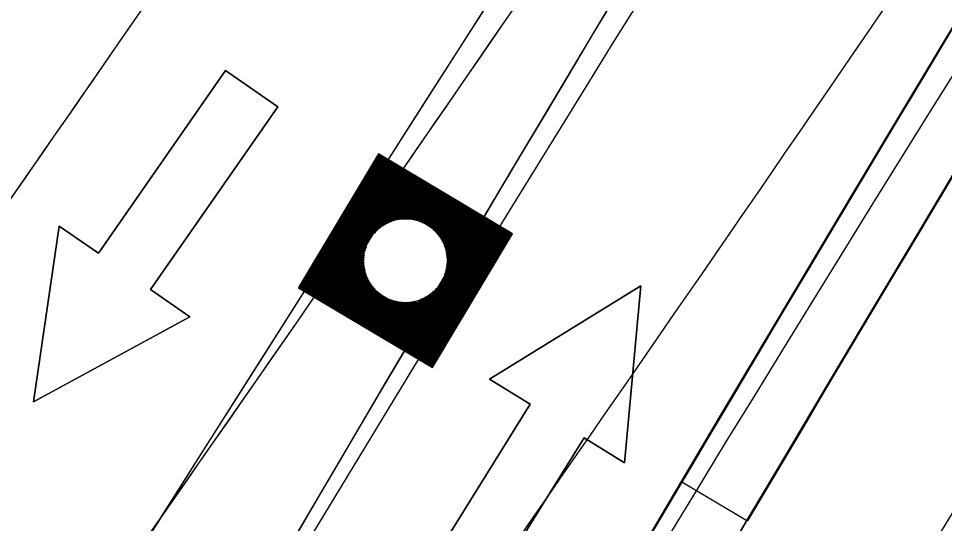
# Model space of a CAD drawing. Extents: x 14104283 to 14129344, y 8637090 to 8673339.
# Drawn here: x 14119089.78 to 14119126.15, y 8668808.59 to 8668828.43 of the extents above; entities that cross this region are included whole.
import ezdxf

# ---------------------------------------------------------------- set-up
doc = ezdxf.new("R2010")
doc.units = 0
for name, color, linetype in [('dsnCellElements', 7, 'Continuous'), ('dsnPaintExistingBrokenLaneLineWhite', 7, 'Continuous'), ('dsnPaintExistingEdgeLineRightWhite', 7, 'Continuous'), ('dsnPaintRemoveEdgeLineYellow', 7, 'Continuous'), ('dsnShadingPaved', 7, 'Continuous'), ('dsnStdLabel', 7, 'Continuous'), ('dsnStgShadingPrevPav', 7, 'Continuous'), ('dsnTapePlaceChannelizingLaneWhite', 7, 'Continuous'), ('dsnTapePlaceChannelizingLaneYellow', 7, 'Continuous'), ('dsnTapeRemoveChannelizingYellow', 7, 'Continuous'), ('Level 2', 7, 'Continuous'), ('Level 5', 7, 'Continuous')]:
    doc.layers.add(name, color=color, linetype=linetype)

msp = doc.modelspace()

# ---------------------------------------------------------------- linework, layer by layer
at = {"layer": 'dsnCellElements'}
msp.add_circle((14119104.98, 8668818.912), 1.65, dxfattribs=at)
at = {"layer": 'dsnPaintExistingBrokenLaneLineWhite'}
for centre, radius, start, end in [((14121592.114, 8667345.675), 2864.949, 147.157369, 157.163302), ((14116224.945, 8670811.467), 3500, 324.954927, 325.955151)]:
    msp.add_arc(centre, radius, start, end, dxfattribs=at)
at = {"layer": 'dsnPaintExistingEdgeLineRightWhite'}
msp.add_arc((14121592.114, 8667345.675), 2852.949, 147.157369, 157.163302, dxfattribs=at)
at = {"layer": 'dsnPaintRemoveEdgeLineYellow'}
msp.add_arc((14121592.114, 8667345.675), 2876.949, 147.157369, 151.259893, dxfattribs=at)
at = {"layer": 'dsnShadingPaved'}
for centre, radius, start, end in [((14120823.304, 8667767.54), 2012, 143.15224, 151.245378), ((14120823.304, 8667767.54), 2000, 143.15224, 151.245378), ((14116224.945, 8670811.467), 3488, 324.954927, 327.159261), ((14116224.945, 8670811.467), 3500, 324.954927, 327.159261), ((14116224.945, 8670811.467), 3488, 324.954927, 326.81283)]:
    msp.add_arc(centre, radius, start, end, dxfattribs=at)
at = {"layer": 'dsnStdLabel'}
for points in [[(14119106.039, 8668814.712), (14119109.18, 8668819.972), (14119103.921, 8668823.112), (14119100.78, 8668817.853), (14119106.039, 8668814.712)], [(14119106.037, 8668814.714), (14119109.175, 8668819.97), (14119103.922, 8668823.108), (14119100.785, 8668817.854), (14119106.041, 8668814.715)], [(14119106.034, 8668814.716), (14119109.171, 8668819.969), (14119103.923, 8668823.103), (14119100.789, 8668817.855), (14119106.043, 8668814.718)], [(14119106.076, 8668814.852), (14119109.126, 8668819.958), (14119103.934, 8668823.058), (14119100.834, 8668817.866), (14119106.06, 8668814.746)], [(14119106.065, 8668814.897), (14119109.08, 8668819.946), (14119103.946, 8668823.013), (14119100.88, 8668817.878), (14119106.077, 8668814.775)], [(14119106.054, 8668814.942), (14119109.035, 8668819.935), (14119103.957, 8668822.967), (14119100.925, 8668817.889), (14119106.094, 8668814.803)], [(14119106.042, 8668814.987), (14119108.99, 8668819.924), (14119103.969, 8668822.922), (14119100.97, 8668817.901), (14119106.076, 8668814.852)], [(14119106.031, 8668815.033), (14119108.945, 8668819.912), (14119103.98, 8668822.877), (14119101.015, 8668817.912), (14119106.065, 8668814.897)], [(14119106.019, 8668815.078), (14119108.899, 8668819.901), (14119103.991, 8668822.832), (14119101.061, 8668817.924), (14119106.054, 8668814.942)], [(14119106.008, 8668815.123), (14119108.854, 8668819.889), (14119104.003, 8668822.786), (14119101.106, 8668817.935), (14119106.042, 8668814.987)], [(14119105.997, 8668815.168), (14119108.809, 8668819.878), (14119104.014, 8668822.741), (14119101.151, 8668817.946), (14119106.031, 8668815.033)], [(14119105.985, 8668815.214), (14119108.764, 8668819.867), (14119104.026, 8668822.696), (14119101.196, 8668817.958), (14119106.019, 8668815.078)], [(14119105.974, 8668815.259), (14119108.718, 8668819.855), (14119104.037, 8668822.651), (14119101.242, 8668817.969), (14119106.008, 8668815.123)], [(14119105.962, 8668815.304), (14119108.673, 8668819.844), (14119104.048, 8668822.605), (14119101.287, 8668817.981), (14119105.997, 8668815.168)], [(14119105.951, 8668815.349), (14119108.628, 8668819.832), (14119104.06, 8668822.56), (14119101.332, 8668817.992), (14119105.985, 8668815.214)], [(14119105.939, 8668815.395), (14119108.583, 8668819.821), (14119104.071, 8668822.515), (14119101.377, 8668818.003), (14119105.974, 8668815.259)], [(14119105.928, 8668815.44), (14119108.537, 8668819.809), (14119104.083, 8668822.469), (14119101.423, 8668818.015), (14119105.962, 8668815.304)], [(14119105.917, 8668815.485), (14119108.492, 8668819.798), (14119104.094, 8668822.424), (14119101.468, 8668818.026), (14119105.951, 8668815.349)], [(14119105.905, 8668815.53), (14119108.447, 8668819.787), (14119104.105, 8668822.379), (14119101.513, 8668818.038), (14119105.939, 8668815.395)], [(14119105.894, 8668815.576), (14119108.402, 8668819.775), (14119104.117, 8668822.334), (14119101.558, 8668818.049), (14119105.928, 8668815.44)], [(14119105.882, 8668815.621), (14119108.356, 8668819.764), (14119104.128, 8668822.288), (14119101.604, 8668818.06), (14119105.917, 8668815.485)], [(14119105.871, 8668815.666), (14119108.311, 8668819.752), (14119104.14, 8668822.243), (14119101.649, 8668818.072), (14119105.905, 8668815.53)], [(14119105.86, 8668815.711), (14119108.266, 8668819.741), (14119104.151, 8668822.198), (14119101.694, 8668818.083), (14119105.894, 8668815.576)], [(14119105.848, 8668815.757), (14119108.221, 8668819.73), (14119104.163, 8668822.153), (14119101.739, 8668818.095), (14119105.882, 8668815.621)], [(14119105.837, 8668815.802), (14119108.175, 8668819.718), (14119104.174, 8668822.107), (14119101.785, 8668818.106), (14119105.871, 8668815.666)], [(14119105.825, 8668815.847), (14119108.13, 8668819.707), (14119104.185, 8668822.062), (14119101.83, 8668818.118), (14119105.86, 8668815.711)], [(14119105.814, 8668815.892), (14119108.085, 8668819.695), (14119104.197, 8668822.017), (14119101.875, 8668818.129), (14119105.848, 8668815.757)], [(14119105.803, 8668815.938), (14119108.04, 8668819.684), (14119104.208, 8668821.972), (14119101.92, 8668818.14), (14119105.837, 8668815.802)], [(14119105.791, 8668815.983), (14119107.994, 8668819.673), (14119104.22, 8668821.926), (14119101.966, 8668818.152), (14119105.825, 8668815.847)], [(14119105.78, 8668816.028), (14119107.949, 8668819.661), (14119104.231, 8668821.881), (14119102.011, 8668818.163), (14119105.814, 8668815.892)], [(14119105.768, 8668816.073), (14119107.904, 8668819.65), (14119104.242, 8668821.836), (14119102.056, 8668818.175), (14119105.803, 8668815.938)], [(14119105.757, 8668816.119), (14119107.859, 8668819.638), (14119104.254, 8668821.791), (14119102.101, 8668818.186), (14119105.791, 8668815.983)], [(14119105.745, 8668816.164), (14119107.813, 8668819.627), (14119104.265, 8668821.745), (14119102.147, 8668818.197), (14119105.78, 8668816.028)], [(14119105.734, 8668816.209), (14119107.768, 8668819.615), (14119104.277, 8668821.7), (14119102.192, 8668818.209), (14119105.768, 8668816.073)], [(14119105.723, 8668816.254), (14119107.723, 8668819.604), (14119104.288, 8668821.655), (14119102.237, 8668818.22), (14119105.757, 8668816.119)], [(14119105.711, 8668816.3), (14119107.678, 8668819.593), (14119104.3, 8668821.61), (14119102.282, 8668818.232), (14119105.745, 8668816.164)], [(14119105.7, 8668816.345), (14119107.632, 8668819.581), (14119104.311, 8668821.564), (14119102.328, 8668818.243), (14119105.734, 8668816.209)], [(14119105.688, 8668816.39), (14119107.587, 8668819.57), (14119104.322, 8668821.519), (14119102.373, 8668818.255), (14119105.723, 8668816.254)], [(14119105.677, 8668816.435), (14119107.542, 8668819.558), (14119104.334, 8668821.474), (14119102.418, 8668818.266), (14119105.711, 8668816.3)], [(14119105.666, 8668816.481), (14119107.497, 8668819.547), (14119104.345, 8668821.429), (14119102.463, 8668818.277), (14119105.7, 8668816.345)], [(14119105.654, 8668816.526), (14119107.451, 8668819.536), (14119104.357, 8668821.383), (14119102.509, 8668818.289), (14119105.688, 8668816.39)], [(14119105.643, 8668816.571), (14119107.406, 8668819.524), (14119104.368, 8668821.338), (14119102.554, 8668818.3), (14119105.677, 8668816.435)], [(14119105.631, 8668816.616), (14119107.361, 8668819.513), (14119104.379, 8668821.293), (14119102.599, 8668818.312), (14119105.666, 8668816.481)], [(14119105.62, 8668816.662), (14119107.316, 8668819.501), (14119104.391, 8668821.248), (14119102.644, 8668818.323), (14119105.654, 8668816.526)], [(14119105.608, 8668816.707), (14119107.27, 8668819.49), (14119104.402, 8668821.202), (14119102.69, 8668818.334), (14119105.643, 8668816.571)], [(14119105.597, 8668816.752), (14119107.225, 8668819.478), (14119104.414, 8668821.157), (14119102.735, 8668818.346), (14119105.631, 8668816.616)], [(14119105.538, 8668820.447), (14119104.425, 8668821.112), (14119103.761, 8668819.999)], [(14119105.402, 8668820.49), (14119104.437, 8668821.067), (14119103.86, 8668820.101)], [(14119105.297, 8668820.515), (14119104.448, 8668821.021), (14119103.941, 8668820.173)], [(14119105.207, 8668820.53), (14119104.459, 8668820.976), (14119104.013, 8668820.229)], [(14119105.127, 8668820.539), (14119104.471, 8668820.931), (14119104.079, 8668820.275)], [(14119105.054, 8668820.544), (14119104.482, 8668820.886), (14119104.14, 8668820.313)], [(14119104.987, 8668820.546), (14119104.494, 8668820.84), (14119104.199, 8668820.347)], [(14119104.924, 8668820.545), (14119104.505, 8668820.795), (14119104.255, 8668820.376)], [(14119104.865, 8668820.542), (14119104.516, 8668820.75), (14119104.308, 8668820.401)], [(14119104.809, 8668820.537), (14119104.528, 8668820.705), (14119104.36, 8668820.423)], [(14119104.756, 8668820.53), (14119104.539, 8668820.659), (14119104.41, 8668820.443)], [(14119104.705, 8668820.522), (14119104.551, 8668820.614), (14119104.459, 8668820.46)], [(14119104.656, 8668820.513), (14119104.562, 8668820.569), (14119104.506, 8668820.475)], [(14119104.608, 8668820.503), (14119104.573, 8668820.524), (14119104.553, 8668820.489)], [(14119106.515, 8668818.354), (14119107.18, 8668819.467), (14119106.067, 8668820.132)], [(14119106.558, 8668818.49), (14119107.135, 8668819.456), (14119106.169, 8668820.032)], [(14119106.583, 8668818.596), (14119107.089, 8668819.444), (14119106.241, 8668819.951)], [(14119106.598, 8668818.685), (14119107.044, 8668819.433), (14119106.296, 8668819.879)], [(14119106.607, 8668818.765), (14119106.999, 8668819.421), (14119106.342, 8668819.813)], [(14119106.612, 8668818.838), (14119106.954, 8668819.41), (14119106.381, 8668819.752)], [(14119106.613, 8668818.905), (14119106.908, 8668819.399), (14119106.415, 8668819.693)], [(14119103.445, 8668819.47), (14119102.78, 8668818.357), (14119103.893, 8668817.693)], [(14119103.402, 8668819.334), (14119102.825, 8668818.369), (14119103.791, 8668817.792)], [(14119106.613, 8668818.968), (14119106.863, 8668819.387), (14119106.444, 8668819.638)], [(14119106.609, 8668819.027), (14119106.818, 8668819.376), (14119106.469, 8668819.584)], [(14119106.605, 8668819.083), (14119106.773, 8668819.364), (14119106.491, 8668819.532)], [(14119106.598, 8668819.136), (14119106.727, 8668819.353), (14119106.511, 8668819.482)], [(14119106.59, 8668819.188), (14119106.682, 8668819.341), (14119106.528, 8668819.433)], [(14119106.581, 8668819.237), (14119106.637, 8668819.33), (14119106.543, 8668819.386)], [(14119106.571, 8668819.284), (14119106.592, 8668819.319), (14119106.557, 8668819.34)], [(14119103.377, 8668819.229), (14119102.871, 8668818.38), (14119103.719, 8668817.873)], [(14119103.362, 8668819.139), (14119102.916, 8668818.392), (14119103.663, 8668817.945)], [(14119103.353, 8668819.059), (14119102.961, 8668818.403), (14119103.618, 8668818.011)], [(14119103.348, 8668818.987), (14119103.006, 8668818.414), (14119103.579, 8668818.073)], [(14119103.347, 8668818.919), (14119103.052, 8668818.426), (14119103.545, 8668818.131)], [(14119103.347, 8668818.857), (14119103.097, 8668818.437), (14119103.516, 8668818.187)], [(14119103.351, 8668818.797), (14119103.142, 8668818.449), (14119103.491, 8668818.24)], [(14119103.355, 8668818.741), (14119103.187, 8668818.46), (14119103.469, 8668818.292)], [(14119103.362, 8668818.688), (14119103.233, 8668818.471), (14119103.449, 8668818.342)], [(14119103.37, 8668818.637), (14119103.278, 8668818.483), (14119103.432, 8668818.391)], [(14119103.379, 8668818.588), (14119103.323, 8668818.494), (14119103.417, 8668818.438)], [(14119103.389, 8668818.541), (14119103.368, 8668818.506), (14119103.403, 8668818.485)], [(14119105.529, 8668817.024), (14119105.82, 8668817.511)], [(14119105.54, 8668816.978), (14119105.881, 8668817.55)], [(14119105.551, 8668816.933), (14119105.947, 8668817.596)], [(14119105.563, 8668816.888), (14119106.019, 8668817.652)], [(14119105.574, 8668816.843), (14119106.1, 8668817.723)], [(14119105.586, 8668816.797), (14119106.199, 8668817.825)], [(14119104.422, 8668817.377), (14119105.62, 8668816.662)], [(14119104.558, 8668817.334), (14119105.608, 8668816.707)], [(14119104.663, 8668817.31), (14119105.597, 8668816.752)], [(14119104.753, 8668817.294), (14119105.586, 8668816.797)], [(14119104.833, 8668817.285), (14119105.574, 8668816.843)], [(14119104.906, 8668817.28), (14119105.563, 8668816.888)], [(14119104.973, 8668817.279), (14119105.551, 8668816.933)], [(14119105.036, 8668817.28), (14119105.54, 8668816.978)], [(14119105.095, 8668817.283), (14119105.529, 8668817.024)], [(14119105.151, 8668817.288), (14119105.517, 8668817.069)], [(14119105.204, 8668817.294), (14119105.506, 8668817.114)], [(14119105.255, 8668817.302), (14119105.494, 8668817.159)], [(14119105.304, 8668817.311), (14119105.483, 8668817.205)], [(14119105.352, 8668817.321), (14119105.471, 8668817.25)], [(14119105.471, 8668817.25), (14119105.55, 8668817.381)], [(14119105.483, 8668817.205), (14119105.6, 8668817.401)], [(14119105.494, 8668817.159), (14119105.652, 8668817.423)], [(14119105.506, 8668817.114), (14119105.705, 8668817.449)], [(14119105.517, 8668817.069), (14119105.761, 8668817.478)]]:
    msp.add_lwpolyline(points, dxfattribs=at)
msp.add_arc((14118963.835, 8668562.033), 271.027, 62.16209, 84.12167, dxfattribs=at)
msp.add_open_spline([(14119078.88, 8668729.338), (14119110.556, 8668783.382), (14119143.405, 8668836.721), (14119177.411, 8668889.33), (14119212.122, 8668941.294), (14119078.88, 8668729.338), (14119212.122, 8668941.294)], degree=3, dxfattribs=at)
at = {"layer": 'dsnStgShadingPrevPav'}
msp.add_line((14119115.837, 8668810.218), (14119118.419, 8668808.691), dxfattribs=at)
for centre, radius, start, end in [((14123732.957, 8665874.379), 5512, 146.425624, 157.163302), ((14123732.586, 8665873.821), 5512, 146.502133, 150.361956), ((14123732.846, 8665874.198), 5488.008, 146.41277, 150.668735), ((14123732.957, 8665874.379), 5488, 146.421187, 157.163302), ((14121592.114, 8667345.675), 2888.949, 147.236664, 156.233892), ((14121592.107, 8667345.679), 2888.949, 147.236664, 155.318405), ((14121592.114, 8667345.675), 2876.949, 147.18034, 149.398687), ((14121592.114, 8667345.675), 2873.949, 147.181139, 149.398687), ((14121592.114, 8667345.675), 2876.949, 147.240092, 156.233892), ((14121574.889, 8667355.291), 2857.26, 147.215341, 155.938429), ((14121574.765, 8667355.067), 2854.278, 147.211046, 155.933336), ((14121591.751, 8667345.113), 2873.957, 147.236288, 151.151672)]:
    msp.add_arc(centre, radius, start, end, dxfattribs=at)
at = {"layer": 'dsnTapePlaceChannelizingLaneWhite'}
msp.add_arc((14120823.304, 8667767.54), 2000, 143.15224, 151.245378, dxfattribs=at)
at = {"layer": 'dsnTapePlaceChannelizingLaneYellow'}
for centre, radius, start, end in [((14120823.304, 8667767.54), 2012, 143.15224, 151.245378), ((14116224.945, 8670811.467), 3500, 324.954927, 325.955151)]:
    msp.add_arc(centre, radius, start, end, dxfattribs=at)
at = {"layer": 'dsnTapeRemoveChannelizingYellow'}
msp.add_arc((14116224.945, 8670811.467), 3512, 324.954927, 325.955151, dxfattribs=at)
at = {"layer": 'Level 2'}
for points in [[(14119099.97, 8668824.958), (14119097.918, 8668826.386), (14119092.92, 8668819.204), (14119091.381, 8668820.275), (14119090.376, 8668813.36), (14119096.511, 8668816.705), (14119094.972, 8668817.776)], [(14119105.257, 8668805.839), (14119107.381, 8668804.52), (14119111.997, 8668811.954), (14119113.589, 8668810.965), (14119114.231, 8668817.923), (14119108.28, 8668814.262), (14119109.873, 8668813.273)]]:
    msp.add_lwpolyline(points, close=True, dxfattribs=at)
at = {"layer": 'Level 5'}
for points in [[(14119094.972, 8668817.776), (14119096.511, 8668816.705), (14119090.376, 8668813.36), (14119091.381, 8668820.275), (14119092.92, 8668819.204), (14119097.918, 8668826.386), (14119099.97, 8668824.958), (14119094.972, 8668817.776)], [(14119109.873, 8668813.273), (14119108.28, 8668814.262), (14119114.231, 8668817.923), (14119113.589, 8668810.965), (14119111.997, 8668811.954), (14119107.381, 8668804.52), (14119105.257, 8668805.839), (14119109.873, 8668813.273)]]:
    msp.add_lwpolyline(points, dxfattribs=at)

doc.saveas('drawing.dxf')
